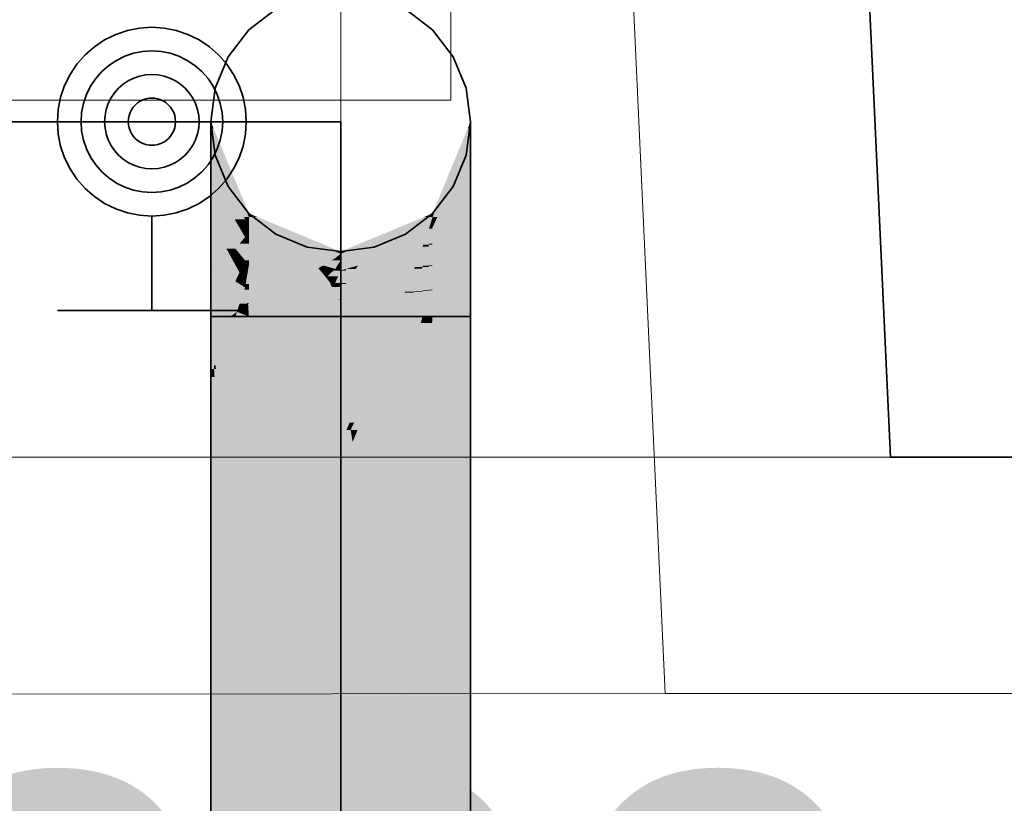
# Model space of a CAD drawing. Extents: x -223 to 557, y -138 to 606.
# Tile 299 of 347: x 217.43 to 221.6, y 353.81 to 357.13. Entities that reach past the tile are written whole.
import ezdxf
from ezdxf.lldxf.tags import DXFTag

# ---------------------------------------------------------------- set-up
doc = ezdxf.new("R2010")
doc.units = 0
doc.layers.get('0').update_dxf_attribs({"lineweight": 35})
for name, color, linetype, lineweight in [('0-Shading', 7, 'Continuous', 35), ('5_EG-AUSBAU', 7, 'Continuous', 25), ('5_EG-BESTAND', 7, 'Continuous', 25), ('5_EG-HLSE', 7, 'Continuous', 25), ('H_Heizkoerpertext', 7, 'Continuous', 35)]:
    doc.layers.add(name, color=color, linetype=linetype, lineweight=lineweight)
for name, color, linetype, lineweight, true_color in [('H_Heizkoerper', 1, 'Continuous', 35, 0xff0000), ('H_Vorlauf', 1, 'Continuous', 35, 0xff0000), ('H_Vorlauf_Beschriftung', 1, 'Continuous', 18, 0xff0000)]:
    doc.layers.add(name, color=color, linetype=linetype, lineweight=lineweight, true_color=true_color)
doc.styles.get("Standard").update_dxf_attribs({"font": 'arial.ttf'})
tags = doc.linetypes.add('ALL_S14', pattern=[0.002, 0.001, -0.001]).pattern_tags.tags
tags[6:7] = [DXFTag(74, 4), DXFTag(75, 0), DXFTag(340, '0'), DXFTag(46, 1.0), DXFTag(50, 0.0), DXFTag(44, 0.0), DXFTag(45, 0.0)]
tags[4:5] = [DXFTag(74, 4), DXFTag(75, 0), DXFTag(340, '0'), DXFTag(46, 1.0), DXFTag(50, 0.0), DXFTag(44, 0.0), DXFTag(45, 0.0)]
tags = doc.linetypes.add('PUNKT2_S9', pattern=[0.0005, 0, -0.0005]).pattern_tags.tags
tags[6:7] = [DXFTag(74, 4), DXFTag(75, 0), DXFTag(340, '0'), DXFTag(46, 1.0), DXFTag(50, 0.0), DXFTag(44, 0.0), DXFTag(45, 0.0)]
tags[4:5] = [DXFTag(74, 4), DXFTag(75, 0), DXFTag(340, '0'), DXFTag(46, 1.0), DXFTag(50, 0.0), DXFTag(44, 0.0), DXFTag(45, 0.0)]

# ---------------------------------------------------------------- blocks, each defined once
blk = doc.blocks.new('Shading-A07ALDTD1N', base_point=(303.9178, 301.6116))
at = {"layer": '0-Shading', "color": 16, "true_color": 0x850000}
for points in [[(218.2496, 356.6729), (218.238, 356.6729), (218.238, 356.701)], [(218.3927, 356.3121), (218.2496, 356.6729), (218.238, 356.6729)], [(218.3991, 356.3121), (218.3927, 356.3121), (218.2496, 356.6729)], [(219.1833, 356.3121), (219.1769, 356.3121), (219.338, 356.6729)], [(219.1769, 356.3121), (219.338, 356.6729), (219.3263, 356.6729)], [(219.338, 356.6729), (219.3263, 356.6729), (219.338, 356.701)], [(218.3991, 356.2973), (218.3991, 356.3121), (218.3927, 356.3121)], [(219.1769, 356.2973), (219.1833, 356.3121), (219.1769, 356.3121)]]:
    blk.add_solid(points, dxfattribs=at)
at = {"layer": '0-Shading', "color": 14, "true_color": 0x920000}
for points in [[(218.2733, 356.5905), (218.238, 356.5905), (218.238, 356.6729)], [(219.338, 356.5905), (219.3026, 356.5905), (219.338, 356.6729)], [(218.3782, 356.2973), (218.2733, 356.5905), (218.238, 356.5905)], [(218.3991, 356.2973), (218.3782, 356.2973), (218.2733, 356.5905)], [(219.1977, 356.2973), (219.1769, 356.2973), (219.338, 356.5905)], [(219.1769, 356.2973), (219.338, 356.5905), (219.3026, 356.5905)], [(218.3829, 356.2876), (218.3991, 356.2973), (218.3782, 356.2973)], [(218.3991, 356.2876), (218.3829, 356.2876), (218.3991, 356.2973)], [(219.1769, 356.2537), (219.1977, 356.2973), (219.1769, 356.2973)], [(218.3991, 356.2537), (218.3991, 356.2876), (218.3829, 356.2876)]]:
    blk.add_solid(points, dxfattribs=at)
at = {"layer": '0-Shading', "color": 14, "true_color": 0x9d0000}
for points in [[(218.3007, 356.4594), (218.238, 356.4594), (218.238, 356.5905)], [(219.338, 356.4594), (219.2753, 356.4594), (219.338, 356.5905)], [(218.3386, 356.2876), (218.3007, 356.4594), (218.238, 356.4594)], [(218.3829, 356.2876), (218.3386, 356.2876), (218.3007, 356.4594)], [(219.2175, 356.2537), (219.1769, 356.2537), (219.338, 356.4594)], [(219.1769, 356.2537), (219.338, 356.4594), (219.2753, 356.4594)], [(218.3416, 356.2824), (218.3829, 356.2876), (218.3386, 356.2876)], [(218.3853, 356.2824), (218.3416, 356.2824), (218.3829, 356.2876)], [(218.3585, 356.2537), (218.3853, 356.2824), (218.3416, 356.2824)], [(218.3991, 356.2537), (218.3585, 356.2537), (218.3853, 356.2824)], [(218.3829, 356.2121), (218.3991, 356.2537), (218.3585, 356.2537)], [(218.3991, 356.2121), (218.3829, 356.2121), (218.3991, 356.2537)], [(219.1769, 356.1844), (219.2175, 356.2537), (219.1769, 356.2537)], [(218.3991, 356.1844), (218.3991, 356.2121), (218.3829, 356.2121)]]:
    blk.add_solid(points, dxfattribs=at)
at = {"layer": '0-Shading', "color": 14, "true_color": 0xa60000}
for points in [[(218.3381, 356.2885), (218.238, 356.2885), (218.238, 356.4594)], [(219.338, 356.2885), (219.2379, 356.2885), (219.338, 356.4594)], [(218.2415, 356.2843), (218.3381, 356.2885), (218.238, 356.2885)], [(218.3405, 356.2843), (218.2415, 356.2843), (218.3381, 356.2885)], [(218.3416, 356.2824), (218.3405, 356.2843), (218.2415, 356.2843)], [(218.3416, 356.2824), (218.2431, 356.2824), (218.2415, 356.2843)], [(218.3013, 356.2121), (218.3416, 356.2824), (218.2431, 356.2824)], [(218.3829, 356.2121), (218.3013, 356.2121), (218.3416, 356.2824)], [(219.2517, 356.1844), (219.1769, 356.1844), (219.338, 356.2885)], [(219.1769, 356.1844), (219.338, 356.2885), (219.2379, 356.2885)], [(218.3416, 356.1634), (218.3829, 356.2121), (218.3013, 356.2121)], [(218.3943, 356.1634), (218.3416, 356.1634), (218.3991, 356.1844)], [(218.3416, 356.1634), (218.3991, 356.1844), (218.3595, 356.1844)], [(218.3991, 356.1844), (218.3595, 356.1844), (218.3829, 356.2121)], [(218.3991, 356.1136), (218.3829, 356.1136), (218.3991, 356.1844)], [(219.1769, 356.0941), (219.2517, 356.1844), (219.1769, 356.1844)], [(218.3829, 356.1136), (218.3943, 356.1634), (218.3416, 356.1634)], [(218.3991, 356.0941), (218.3991, 356.1136), (218.3829, 356.1136)]]:
    blk.add_solid(points, dxfattribs=at)
at = {"layer": '0-Shading', "color": 14, "true_color": 0x8e0000}
for points in [[(218.4349, 356.2973), (218.3991, 356.2973), (218.3991, 356.3121)], [(218.7645, 356.1511), (218.4349, 356.2973), (218.3991, 356.2973)], [(218.788, 356.1511), (218.7645, 356.1511), (218.4349, 356.2973)], [(218.8114, 356.1511), (218.788, 356.1511), (219.1769, 356.2973)], [(218.788, 356.1511), (219.1769, 356.2973), (219.141, 356.2973)], [(219.1769, 356.2973), (219.141, 356.2973), (219.1769, 356.3121)], [(218.788, 356.1417), (218.788, 356.1511), (218.7645, 356.1511)], [(218.788, 356.1417), (218.8114, 356.1511), (218.788, 356.1511)]]:
    blk.add_solid(points, dxfattribs=at)
at = {"layer": '0-Shading', "color": 14, "true_color": 0xac0000}
for points in [[(218.5079, 356.2537), (218.3991, 356.2537), (218.3991, 356.2973)], [(219.1622, 356.2485), (219.0549, 356.2485), (219.1769, 356.2973)], [(219.1769, 356.2537), (219.1638, 356.2537), (219.1769, 356.2973)], [(218.2413, 356.2846), (218.238, 356.2846), (218.238, 356.2885)], [(218.2415, 356.2843), (218.2413, 356.2846), (218.238, 356.2846)], [(218.315, 356.1432), (218.238, 356.1432), (218.238, 356.2846)], [(218.2415, 356.2843), (218.2381, 356.2843), (218.238, 356.2846)], [(218.304, 356.1634), (218.2415, 356.2843), (218.2381, 356.2843)], [(218.3416, 356.1634), (218.304, 356.1634), (218.2415, 356.2843)], [(219.338, 356.0941), (219.1769, 356.0941), (219.338, 356.2885)], [(218.7114, 356.1417), (218.5079, 356.2537), (218.3991, 356.2537)], [(218.788, 356.1417), (218.7114, 356.1417), (218.5079, 356.2537)], [(218.8646, 356.1417), (218.788, 356.1417), (219.1622, 356.2485)], [(218.788, 356.1417), (219.1622, 356.2485), (219.0549, 356.2485)], [(219.1622, 356.2485), (219.1769, 356.2537), (219.1638, 356.2537)], [(218.2444, 356.0896), (218.238, 356.0896), (218.315, 356.1432)], [(218.238, 356.0896), (218.315, 356.1432), (218.238, 356.1432)], [(218.3454, 356.0874), (218.2415, 356.0874), (218.315, 356.1432)], [(218.315, 356.1432), (218.3416, 356.1634), (218.304, 356.1634)], [(218.3584, 356.1432), (218.315, 356.1432), (218.3416, 356.1634)], [(218.3311, 356.1136), (218.3584, 356.1432), (218.315, 356.1432)], [(218.3829, 356.1136), (218.3311, 356.1136), (218.3584, 356.1432)], [(218.7645, 356.1226), (218.788, 356.1417), (218.7114, 356.1417)], [(218.788, 356.1226), (218.7645, 356.1226), (218.788, 356.1417)], [(218.788, 356.1142), (218.8646, 356.1417), (218.788, 356.1417)], [(218.2415, 356.0874), (218.2444, 356.0896), (218.238, 356.0896)], [(218.3591, 356.0623), (218.3829, 356.1136), (218.3311, 356.1136)], [(218.3936, 356.0623), (218.3591, 356.0623), (218.3991, 356.0941)], [(218.3591, 356.0623), (218.3991, 356.0941), (218.3738, 356.0941)], [(218.3991, 356.0941), (218.3738, 356.0941), (218.3829, 356.1136)], [(218.3991, 356.014), (218.3854, 356.014), (218.3991, 356.0941)], [(218.788, 356.1142), (218.788, 356.1226), (218.7645, 356.1226)], [(219.338, 356.0896), (219.1769, 356.0896), (219.338, 356.0941)], [(219.1769, 356.0896), (219.338, 356.0941), (219.1769, 356.0941)], [(219.1769, 355.9889), (219.338, 356.0896), (219.1769, 356.0896)], [(218.2816, 356.0623), (218.3454, 356.0874), (218.2415, 356.0874)], [(218.3591, 356.0623), (218.2816, 356.0623), (218.3454, 356.0874)], [(218.3416, 356.0248), (218.3591, 356.0623), (218.2816, 356.0623)], [(218.3795, 356.0248), (218.3416, 356.0248), (218.3591, 356.0623)], [(218.3854, 356.014), (218.3936, 356.0623), (218.3591, 356.0623)], [(218.3589, 356.014), (218.3795, 356.0248), (218.3416, 356.0248)], [(218.3854, 356.014), (218.3589, 356.014), (218.3795, 356.0248)], [(218.3829, 355.999), (218.3854, 356.014), (218.3589, 356.014)], [(218.3936, 355.999), (218.3829, 355.999), (218.3854, 356.014)], [(218.3991, 355.9889), (218.3991, 356.014), (218.3854, 356.014)], [(218.3991, 355.9889), (218.3936, 355.999), (218.3829, 355.999)]]:
    blk.add_solid(points, dxfattribs=at)
at = {"layer": '0-Shading', "color": 12, "true_color": 0xc70000}
for points in [[(218.5923, 356.1844), (218.3991, 356.1844), (218.3991, 356.2537)], [(219.135, 356.1721), (218.9495, 356.1721), (219.1622, 356.2485)], [(219.1622, 356.1801), (219.1379, 356.1801), (219.1758, 356.2485)], [(219.1379, 356.1801), (219.1758, 356.2485), (219.1622, 356.2485)], [(219.1758, 356.2485), (219.1622, 356.2485), (219.1769, 356.2537)], [(219.1769, 356.1844), (219.1631, 356.1844), (219.1769, 356.2537)], [(218.61, 356.1226), (218.5923, 356.1844), (218.3991, 356.1844)], [(218.7645, 356.1226), (218.61, 356.1226), (218.5923, 356.1844)], [(219.1317, 356.1712), (218.9467, 356.1712), (219.135, 356.1721)], [(218.9467, 356.1712), (219.135, 356.1721), (218.9495, 356.1721)], [(219.135, 356.1721), (219.1622, 356.1801), (219.1379, 356.1801)], [(219.1622, 356.1801), (219.1769, 356.1844), (219.1631, 356.1844)], [(218.8855, 356.1142), (218.788, 356.1142), (218.9467, 356.1712)], [(218.8616, 356.0921), (219.1317, 356.1712), (218.9467, 356.1712)], [(218.7143, 356.0921), (218.7645, 356.1226), (218.61, 356.1226)], [(218.7739, 356.0921), (218.7143, 356.0921), (218.788, 356.1142)], [(218.7143, 356.0921), (218.788, 356.1142), (218.7507, 356.1142)], [(218.7645, 356.0774), (218.7739, 356.0921), (218.7143, 356.0921)], [(218.788, 356.1142), (218.7507, 356.1142), (218.7645, 356.1226)], [(218.788, 356.0774), (218.7645, 356.0774), (218.788, 356.1142)], [(218.8616, 356.0921), (218.788, 356.0921), (218.8855, 356.1142)], [(218.788, 356.0921), (218.8855, 356.1142), (218.788, 356.1142)], [(218.788, 356.0705), (218.8616, 356.0921), (218.788, 356.0921)], [(218.788, 356.0705), (218.788, 356.0774), (218.7645, 356.0774)]]:
    blk.add_solid(points, dxfattribs=at)
at = {"layer": '0-Shading', "color": 12, "true_color": 0xdd0000}
for points in [[(218.7074, 356.0941), (218.3991, 356.0941), (218.3991, 356.1844)], [(219.1044, 356.0921), (218.8616, 356.0921), (219.135, 356.1721)], [(219.135, 356.0854), (219.1018, 356.0854), (219.1599, 356.1721)], [(219.1018, 356.0854), (219.1599, 356.1721), (219.135, 356.1721)], [(219.1599, 356.1721), (219.135, 356.1721), (219.1622, 356.1801)], [(219.1622, 356.0911), (219.1367, 356.0911), (219.1762, 356.1801)], [(219.1367, 356.0911), (219.1762, 356.1801), (219.1622, 356.1801)], [(219.1762, 356.1801), (219.1622, 356.1801), (219.1769, 356.1844)], [(219.1769, 356.0941), (219.1627, 356.0941), (219.1769, 356.1844)], [(218.4088, 356.0921), (218.7074, 356.0941), (218.3991, 356.0941)], [(218.7143, 356.0921), (218.4088, 356.0921), (218.7074, 356.0941)], [(218.6292, 356.0464), (218.7143, 356.0921), (218.4088, 356.0921)], [(218.7186, 356.0807), (218.6931, 356.0807), (218.7143, 356.0921)], [(218.7645, 356.0774), (218.7199, 356.0774), (218.7143, 356.0921)], [(218.8516, 356.0774), (218.8114, 356.0774), (218.8616, 356.0921)], [(219.0989, 356.0779), (218.852, 356.0779), (219.1044, 356.0921)], [(218.852, 356.0779), (219.1044, 356.0921), (218.8616, 356.0921)], [(219.135, 356.0854), (219.1622, 356.0911), (219.1367, 356.0911)], [(219.1622, 356.0911), (219.1769, 356.0941), (219.1627, 356.0941)], [(218.7214, 356.0464), (218.6292, 356.0464), (218.6931, 356.0807)], [(218.7219, 356.0458), (218.7186, 356.0807), (218.6931, 356.0807)], [(218.7318, 356.0458), (218.7219, 356.0458), (218.7186, 356.0807)], [(218.7318, 356.0458), (218.7645, 356.0774), (218.7199, 356.0774)], [(218.7318, 356.0458), (218.788, 356.0705), (218.7574, 356.0705)], [(218.7768, 356.0458), (218.7318, 356.0458), (218.788, 356.0705)], [(218.788, 356.0705), (218.7574, 356.0705), (218.7645, 356.0774)], [(218.788, 356.0184), (218.7645, 356.0184), (218.788, 356.0705)], [(218.8089, 356.0705), (218.788, 356.0705), (218.8114, 356.0774)], [(218.788, 356.0135), (218.8089, 356.0705), (218.788, 356.0705)], [(218.8114, 356.0184), (218.7897, 356.0184), (218.8516, 356.0774)], [(218.7897, 356.0184), (218.8516, 356.0774), (218.8114, 356.0774)], [(218.8114, 356.0184), (219.0989, 356.0779), (218.852, 356.0779)], [(219.0989, 356.0779), (219.135, 356.0854), (219.1018, 356.0854)], [(218.7403, 356.0234), (218.7214, 356.0464), (218.6292, 356.0464)], [(218.7263, 356.0404), (218.7318, 356.0458), (218.7219, 356.0458)], [(218.7339, 356.0404), (218.7263, 356.0404), (218.7318, 356.0458)], [(218.7403, 356.0234), (218.7339, 356.0404), (218.7263, 356.0404)], [(218.7403, 356.0234), (218.7768, 356.0458), (218.7318, 356.0458)], [(218.7668, 356.0234), (218.7403, 356.0234), (218.7768, 356.0458)], [(218.7645, 356.0184), (218.7668, 356.0234), (218.7403, 356.0234)], [(218.788, 356.0135), (218.788, 356.0184), (218.7645, 356.0184)], [(218.788, 356.0135), (218.8114, 356.0184), (218.7897, 356.0184)]]:
    blk.add_solid(points, dxfattribs=at)
at = {"layer": '0-Shading', "color": 14, "true_color": 0xb00000}
for points in [[(218.2415, 356.0874), (218.238, 356.0874), (218.238, 356.0896)], [(219.1769, 355.9889), (219.338, 355.9889), (219.338, 356.0896)], [(218.238, 356.0853), (218.2415, 356.0874), (218.238, 356.0874)], [(218.2414, 356.0853), (218.238, 356.0853), (218.2415, 356.0874)], [(218.238, 355.876), (218.2414, 356.0853), (218.238, 356.0853)], [(218.3416, 356.0248), (218.2404, 356.0248), (218.2415, 356.0874)], [(218.2426, 355.8777), (218.238, 355.8777), (218.3416, 356.0248)], [(218.238, 355.8777), (218.3416, 356.0248), (218.2404, 356.0248)], [(218.3829, 355.999), (218.3243, 355.999), (218.3416, 356.0248)], [(218.3557, 355.9181), (218.2698, 355.9181), (218.3829, 355.999)], [(218.2698, 355.9181), (218.3829, 355.999), (218.3243, 355.999)], [(218.3907, 355.9305), (218.3599, 355.9305), (218.3991, 355.9889)], [(218.3599, 355.9305), (218.3991, 355.9889), (218.3795, 355.9889)], [(218.3991, 355.9889), (218.3795, 355.9889), (218.3829, 355.999)], [(218.3991, 355.9335), (218.3911, 355.9335), (218.3991, 355.9889)], [(219.1769, 355.876), (219.338, 355.876), (219.1769, 355.9889)], [(219.338, 355.876), (219.1769, 355.9889), (219.338, 355.9889)], [(218.3482, 355.8957), (218.3978, 355.8957), (218.3954, 355.9308)], [(218.3557, 355.9181), (218.3907, 355.9305), (218.3599, 355.9305)], [(218.3783, 355.9181), (218.3557, 355.9181), (218.3902, 355.9269)], [(218.3557, 355.9181), (218.3902, 355.9269), (218.3805, 355.9269)], [(218.3902, 355.9269), (218.3805, 355.9269), (218.3907, 355.9305)], [(218.3902, 355.9269), (218.395, 355.9305), (218.3907, 355.9305)], [(218.395, 355.9305), (218.3907, 355.9305), (218.3991, 355.9335)], [(218.3907, 355.9305), (218.3991, 355.9335), (218.3911, 355.9335)], [(218.3991, 355.9308), (218.3954, 355.9308), (218.3991, 355.9335)], [(218.3991, 355.876), (218.3991, 355.9308), (218.3954, 355.9308)], [(218.2415, 355.876), (218.3219, 355.876), (218.2948, 355.8957)], [(218.2459, 355.8777), (218.2426, 355.8777), (218.3557, 355.9181)], [(218.2426, 355.8777), (218.3557, 355.9181), (218.2698, 355.9181)], [(218.2948, 355.8957), (218.3482, 355.8957), (218.3557, 355.9181)], [(218.3219, 355.876), (218.2948, 355.8957), (218.3482, 355.8957)], [(218.3219, 355.876), (218.3416, 355.876), (218.3482, 355.8957)], [(218.3416, 355.876), (218.3991, 355.876), (218.3482, 355.8957)], [(218.3482, 355.8957), (218.3783, 355.9181), (218.3557, 355.9181)], [(218.3991, 355.876), (218.3482, 355.8957), (218.3978, 355.8957)], [(218.238, 355.876), (218.2415, 355.876), (218.2426, 355.8777)], [(218.238, 355.876), (218.2426, 355.8777), (218.238, 355.8777)], [(218.2382, 355.8717), (218.2415, 355.876), (218.238, 355.876)], [(218.2382, 355.8717), (218.238, 355.8717), (218.238, 355.876)], [(218.238, 355.8714), (218.2382, 355.8717), (218.238, 355.8717)], [(218.2383, 355.8714), (218.238, 355.8714), (218.2382, 355.8717)], [(218.2415, 355.8172), (218.238, 355.8172), (218.2383, 355.8714)], [(218.238, 355.8172), (218.2383, 355.8714), (218.238, 355.8714)], [(218.316, 355.8717), (218.2382, 355.8717), (218.3219, 355.876)], [(218.2382, 355.8717), (218.3219, 355.876), (218.2415, 355.876)], [(218.2415, 355.8172), (218.316, 355.8717), (218.2382, 355.8717)], [(218.2415, 355.876), (218.2459, 355.8777), (218.2426, 355.8777)], [(218.3179, 355.8172), (218.2415, 355.8172), (218.3416, 355.876)], [(218.2415, 355.8172), (218.3416, 355.876), (218.3219, 355.876)], [(218.3991, 355.6687), (218.2578, 355.6687), (218.3991, 355.876)], [(218.2578, 355.6687), (218.3991, 355.876), (218.3416, 355.876)], [(219.338, 353.7171), (219.338, 355.876), (219.1769, 355.876)], [(219.1769, 353.7171), (219.338, 353.7171), (219.1769, 355.876)], [(218.238, 355.8146), (218.2415, 355.8172), (218.238, 355.8172)], [(218.2417, 355.8146), (218.238, 355.8146), (218.2415, 355.8172)], [(218.2515, 355.6531), (218.238, 355.6531), (218.2417, 355.8146)], [(218.238, 355.6531), (218.2417, 355.8146), (218.238, 355.8146)], [(218.2578, 355.6687), (218.2505, 355.6687), (218.2415, 355.8172)], [(218.2578, 355.6687), (218.3179, 355.8172), (218.2415, 355.8172)], [(218.238, 355.6198), (218.2515, 355.6531), (218.238, 355.6531)], [(218.2535, 355.6198), (218.238, 355.6198), (218.2515, 355.6531)], [(218.2515, 355.6531), (218.2578, 355.6687), (218.2505, 355.6687)], [(218.2595, 355.6531), (218.2515, 355.6531), (218.2578, 355.6687)], [(218.3287, 354.3769), (218.2595, 355.6531), (218.2515, 355.6531)], [(218.3991, 354.3769), (218.3991, 355.6687), (218.2578, 355.6687)], [(218.3991, 354.3769), (218.3287, 354.3769), (218.2595, 355.6531)], [(218.3387, 354.2119), (218.238, 354.2119), (218.2535, 355.6198)], [(218.238, 354.2119), (218.2535, 355.6198), (218.238, 355.6198)], [(218.3387, 354.2119), (218.3991, 354.3769), (218.3287, 354.3769)], [(218.3991, 354.2119), (218.3387, 354.2119), (218.3991, 354.3769)], [(218.238, 353.9368), (218.3387, 354.2119), (218.238, 354.2119)], [(218.3553, 353.9368), (218.238, 353.9368), (218.3387, 354.2119)], [(218.3991, 353.2143), (218.3991, 354.2119), (218.3387, 354.2119)], [(218.3686, 353.7171), (218.238, 353.7171), (218.3553, 353.9368)], [(218.238, 353.7171), (218.3553, 353.9368), (218.238, 353.9368)]]:
    blk.add_solid(points, dxfattribs=at)
at = {"layer": '0-Shading', "color": 1, "true_color": 0xec0000}
for points in [[(218.6292, 356.0464), (218.3991, 356.0464), (218.3991, 356.0941)], [(219.1608, 356.0854), (219.135, 356.0854), (219.1622, 356.0911)], [(219.1622, 355.9873), (219.1358, 355.9873), (219.1765, 356.0911)], [(219.1358, 355.9873), (219.1765, 356.0911), (219.1622, 356.0911)], [(219.1765, 356.0911), (219.1622, 356.0911), (219.1769, 356.0941)], [(219.1769, 355.9889), (219.1624, 355.9889), (219.1769, 356.0941)], [(219.075, 356.0184), (218.8114, 356.0184), (219.0989, 356.0779)], [(219.0989, 355.9806), (219.0599, 355.9806), (219.1325, 356.0779)], [(219.0599, 355.9806), (219.1325, 356.0779), (219.0989, 356.0779)], [(219.1325, 356.0779), (219.0989, 356.0779), (219.135, 356.0854)], [(219.135, 355.9844), (219.1003, 355.9844), (219.1608, 356.0854)], [(219.1003, 355.9844), (219.1608, 356.0854), (219.135, 356.0854)], [(218.5142, 355.9889), (218.3991, 355.9889), (218.6292, 356.0464)], [(218.3991, 355.9889), (218.6292, 356.0464), (218.3991, 356.0464)], [(218.7618, 355.9788), (218.4939, 355.9788), (218.7403, 356.0234)], [(218.4939, 355.9788), (218.7403, 356.0234), (218.5832, 356.0234)], [(218.7403, 356.0234), (218.5832, 356.0234), (218.6292, 356.0464)], [(218.7645, 356.0184), (218.7427, 356.0184), (218.7403, 356.0234)], [(218.751, 356.0013), (218.7645, 356.0184), (218.7427, 356.0184)], [(218.751, 356.0013), (218.788, 356.0135), (218.7607, 356.0135)], [(218.788, 356.0013), (218.751, 356.0013), (218.788, 356.0135)], [(218.788, 356.0135), (218.7607, 356.0135), (218.7645, 356.0184)], [(218.8098, 356.0135), (218.788, 356.0135), (218.8114, 356.0184)], [(218.788, 355.9472), (218.8098, 356.0135), (218.788, 356.0135)], [(219.0581, 355.9762), (218.7975, 355.9762), (219.075, 356.0184)], [(218.7975, 355.9762), (219.075, 356.0184), (218.8114, 356.0184)], [(218.4939, 355.9788), (218.5142, 355.9889), (218.3991, 355.9889)], [(218.7765, 355.9485), (218.7618, 355.9788), (218.4939, 355.9788)], [(218.7765, 355.9485), (218.788, 356.0013), (218.751, 356.0013)], [(218.788, 355.9485), (218.7765, 355.9485), (218.788, 356.0013)], [(218.788, 355.9472), (219.0581, 355.9762), (218.7975, 355.9762)], [(219.0581, 355.9762), (219.0989, 355.9806), (219.0599, 355.9806)], [(219.0989, 355.9806), (219.135, 355.9844), (219.1003, 355.9844)], [(219.135, 355.9844), (219.1622, 355.9873), (219.1358, 355.9873)], [(219.1622, 355.9873), (219.1769, 355.9889), (219.1624, 355.9889)], [(218.788, 355.9472), (218.788, 355.9485), (218.7765, 355.9485)]]:
    blk.add_solid(points, dxfattribs=at)
at = {"layer": '0-Shading', "color": 1, "true_color": 0xf40000}
for points in [[(218.4939, 355.9788), (218.3991, 355.9788), (218.3991, 355.9889)], [(218.3991, 355.9335), (218.4939, 355.9788), (218.3991, 355.9788)], [(218.7765, 355.9485), (218.4303, 355.9485), (218.4939, 355.9788)], [(218.788, 355.9472), (219.046, 355.9472), (219.0581, 355.9762)], [(219.0164, 355.876), (219.0581, 355.876), (219.0581, 355.9762)], [(219.0581, 355.9762), (219.0972, 355.9762), (219.0989, 355.9806)], [(219.0581, 355.876), (219.0989, 355.876), (219.0989, 355.9806)], [(219.0581, 355.876), (219.0581, 355.9762), (219.0972, 355.9762)], [(219.0989, 355.9806), (219.1337, 355.9806), (219.135, 355.9844)], [(219.0989, 355.876), (219.135, 355.876), (219.135, 355.9844)], [(219.0989, 355.876), (219.0989, 355.9806), (219.1337, 355.9806)], [(219.135, 355.9844), (219.1615, 355.9844), (219.1622, 355.9873)], [(219.135, 355.876), (219.1622, 355.876), (219.1622, 355.9873)], [(219.135, 355.876), (219.135, 355.9844), (219.1615, 355.9844)], [(219.1622, 355.9873), (219.1767, 355.9873), (219.1769, 355.9889)], [(219.1622, 355.876), (219.1769, 355.876), (219.1769, 355.9889)], [(219.1622, 355.876), (219.1622, 355.9873), (219.1767, 355.9873)], [(218.7788, 355.9335), (218.3991, 355.9335), (218.7765, 355.9485)], [(218.3991, 355.9335), (218.7765, 355.9485), (218.4303, 355.9485)], [(218.788, 355.876), (218.7788, 355.9335), (218.3991, 355.9335)], [(218.3991, 355.876), (218.788, 355.876), (218.3991, 355.9335)], [(218.788, 355.9472), (218.7767, 355.9472), (218.7765, 355.9485)], [(218.788, 355.876), (218.788, 355.9472), (218.7767, 355.9472)], [(218.788, 355.876), (219.0164, 355.876), (218.788, 355.9472)], [(219.0164, 355.876), (218.788, 355.9472), (219.046, 355.9472)]]:
    blk.add_solid(points, dxfattribs=at)
at = {"layer": '0-Shading', "color": 1, "true_color": 0xf50000}
for points in [[(218.788, 355.337), (218.3991, 355.337), (218.788, 355.876)], [(218.3991, 355.337), (218.788, 355.876), (218.3991, 355.876)], [(218.788, 355.337), (219.0164, 355.876), (218.788, 355.876)], [(218.8444, 355.4255), (218.8255, 355.4255), (219.0581, 355.876)], [(218.8255, 355.4255), (219.0581, 355.876), (219.0164, 355.876)], [(218.8988, 355.4906), (218.8753, 355.4906), (219.0581, 355.876)], [(219.0999, 354.7067), (218.9397, 354.7067), (219.1751, 355.8485)], [(218.9397, 354.7067), (219.1751, 355.8485), (219.157, 355.8485)], [(219.0167, 355.654), (218.9663, 355.654), (219.0989, 355.876)], [(218.9663, 355.654), (219.0989, 355.876), (219.0581, 355.876)], [(219.1769, 353.9939), (219.053, 353.9939), (219.1769, 355.876)], [(219.1061, 355.778), (219.0626, 355.778), (219.135, 355.876)], [(219.0626, 355.778), (219.135, 355.876), (219.0989, 355.876)], [(219.1061, 355.778), (219.157, 355.8485), (219.1269, 355.8485)], [(219.1436, 355.778), (219.1061, 355.778), (219.157, 355.8485)], [(219.157, 355.8485), (219.1269, 355.8485), (219.1622, 355.876)], [(219.1269, 355.8485), (219.1622, 355.876), (219.135, 355.876)], [(219.157, 355.8485), (219.1769, 355.876), (219.1622, 355.876)], [(219.1751, 355.8485), (219.157, 355.8485), (219.1769, 355.876)], [(219.0024, 355.0359), (218.8874, 355.0359), (219.1436, 355.778)], [(218.8874, 355.0359), (219.1436, 355.778), (219.1061, 355.778)], [(219.0167, 355.654), (219.1061, 355.778), (219.0626, 355.778)], [(219.0696, 355.654), (219.0167, 355.654), (219.1061, 355.778)], [(218.9429, 355.2242), (218.8575, 355.2242), (219.0696, 355.654)], [(218.8575, 355.2242), (219.0696, 355.654), (219.0167, 355.654)], [(218.8988, 355.4906), (219.0167, 355.654), (218.9663, 355.654)], [(218.9561, 355.4906), (218.8988, 355.4906), (219.0167, 355.654)], [(218.8302, 355.3956), (218.8988, 355.4906), (218.8753, 355.4906)], [(218.8595, 355.3956), (218.8302, 355.3956), (218.8988, 355.4906)], [(218.902, 355.3445), (218.8383, 355.3445), (218.9561, 355.4906)], [(218.8383, 355.3445), (218.9561, 355.4906), (218.8988, 355.4906)], [(218.8302, 355.3956), (218.8128, 355.3956), (218.8255, 355.4255)], [(218.8302, 355.3956), (218.8444, 355.4255), (218.8255, 355.4255)], [(218.788, 355.337), (218.8395, 355.337), (218.8302, 355.3956)], [(218.788, 355.337), (218.8302, 355.3956), (218.8128, 355.3956)], [(218.8383, 355.3445), (218.8595, 355.3956), (218.8302, 355.3956)], [(218.8575, 355.2242), (218.902, 355.3445), (218.8383, 355.3445)], [(218.3991, 354.3769), (218.788, 355.337), (218.3991, 355.337)], [(218.788, 355.0403), (218.6678, 355.0403), (218.788, 355.337)], [(218.788, 353.2143), (219.1769, 353.2143), (218.788, 355.337)], [(219.1769, 353.2143), (218.788, 355.337), (218.8395, 355.337)], [(218.8874, 355.0359), (218.9429, 355.2242), (218.8575, 355.2242)], [(218.3991, 354.3769), (218.7114, 354.3769), (218.6678, 355.0403)], [(218.788, 353.2143), (218.788, 355.0403), (218.6678, 355.0403)], [(218.9397, 354.7067), (219.0024, 355.0359), (218.8874, 355.0359)], [(219.053, 353.9939), (219.0999, 354.7067), (218.9397, 354.7067)], [(218.3991, 353.2143), (218.788, 353.2143), (218.3991, 354.3769)], [(218.788, 353.2143), (218.3991, 354.3769), (218.7114, 354.3769)], [(219.1769, 353.2143), (219.1769, 353.9939), (219.053, 353.9939)]]:
    blk.add_solid(points, dxfattribs=at)
blk = doc.blocks.new('Referenz-A07ALDUO1N', base_point=(-167.6747, -99.33))
at = {"layer": '5_EG-AUSBAU', "color": 0, "lineweight": 13}
for p, q in [((219.8833, 360.3137), (220.1629, 354.2794)), ((220.1629, 354.2794), (198.2989, 354.2588)), ((220.1629, 354.2794), (263.0074, 354.2794))]:
    blk.add_line(p, q, dxfattribs=at)
at = {"layer": '5_EG-BESTAND', "color": 0, "lineweight": 35}
for p, q in [((221.1177, 355.2794), (220.7842, 362.4724)), ((262.0525, 355.2794), (221.1177, 355.2794))]:
    blk.add_line(p, q, dxfattribs=at)
at = {"layer": '5_EG-BESTAND', "color": 0, "linetype": 'PUNKT2_S9', "lineweight": 13, "ltscale": 0.13}
blk.add_line((197.3794, 355.2794), (221.1275, 355.2794), dxfattribs=at)
at = {"layer": '5_EG-HLSE', "color": 0, "linetype": 'ALL_S14', "lineweight": 13, "ltscale": 0.13}
for p, q in [((219.2539, 358.7915), (219.2539, 356.7915)), ((219.2539, 356.7915), (199.2539, 356.7915)), ((219.2539, 356.7915), (219.2539, 356.7915))]:
    blk.add_line(p, q, dxfattribs=at)
blk = doc.blocks.new('Heizkörper-A07ALDV01N', base_point=(190.4813, 350.2574))
at = {"layer": 'H_Vorlauf', "color": 0, "linetype": 'ByBlock', "lineweight": -2, "ltscale": 0.35}
for p, q in [((217.9357, 357.0976), (217.8844, 357.0874)), ((217.9879, 357.101), (217.9357, 357.0976)), ((218.0402, 357.0976), (217.9879, 357.101)), ((218.0915, 357.0874), (218.0402, 357.0976)), ((217.8349, 357.0705), (217.7879, 357.0474)), ((217.8844, 357.0874), (217.8349, 357.0705)), ((218.141, 357.0706), (218.0915, 357.0874)), ((218.1879, 357.0474), (218.141, 357.0706)), ((217.7444, 357.0183), (217.7051, 356.9838)), ((217.7879, 357.0474), (217.7444, 357.0183)), ((218.2315, 357.0184), (218.1879, 357.0474)), ((218.2708, 356.9839), (218.2315, 357.0184)), ((217.7051, 356.9838), (217.6706, 356.9445)), ((217.8731, 356.9782), (217.838, 356.9608)), ((217.9103, 356.9908), (217.8731, 356.9782)), ((217.9488, 356.9984), (217.9103, 356.9908)), ((217.9879, 357.001), (217.9488, 356.9984)), ((218.0271, 356.9984), (217.9879, 357.001)), ((218.0656, 356.9908), (218.0271, 356.9984)), ((218.1028, 356.9782), (218.0656, 356.9908)), ((218.138, 356.9608), (218.1028, 356.9782)), ((218.3053, 356.9445), (218.2708, 356.9839)), ((217.6706, 356.9445), (217.6415, 356.901)), ((217.8053, 356.939), (217.7758, 356.9131)), ((217.838, 356.9608), (217.8053, 356.939)), ((218.1706, 356.939), (218.138, 356.9608)), ((218.2001, 356.9131), (218.1706, 356.939)), ((218.3344, 356.901), (218.3053, 356.9445)), ((217.6415, 356.901), (217.6184, 356.854)), ((217.75, 356.8836), (217.7282, 356.851)), ((217.7758, 356.9131), (217.75, 356.8836)), ((217.9114, 356.8858), (217.888, 356.8742)), ((217.9362, 356.8942), (217.9114, 356.8858)), ((217.9619, 356.8993), (217.9362, 356.8942)), ((217.988, 356.901), (217.9619, 356.8993)), ((218.0141, 356.8993), (217.988, 356.901)), ((218.0397, 356.8942), (218.0141, 356.8993)), ((218.0645, 356.8858), (218.0397, 356.8942)), ((218.088, 356.8742), (218.0645, 356.8858)), ((218.226, 356.8836), (218.2001, 356.9131)), ((218.2478, 356.851), (218.226, 356.8836)), ((218.3575, 356.8541), (218.3344, 356.901)), ((217.6184, 356.854), (217.6016, 356.8045)), ((217.7282, 356.851), (217.7108, 356.8158)), ((217.8465, 356.8424), (217.8293, 356.8227)), ((217.8662, 356.8597), (217.8465, 356.8424)), ((217.888, 356.8742), (217.8662, 356.8597)), ((218.1097, 356.8597), (218.088, 356.8742)), ((218.1294, 356.8424), (218.1097, 356.8597)), ((218.1466, 356.8228), (218.1294, 356.8424)), ((218.2651, 356.8158), (218.2478, 356.851)), ((218.3743, 356.8046), (218.3575, 356.8541)), ((217.6016, 356.8045), (217.5914, 356.7532)), ((217.7108, 356.8158), (217.6982, 356.7786)), ((217.8148, 356.801), (217.8032, 356.7775)), ((217.8293, 356.8227), (217.8148, 356.801)), ((217.9621, 356.7976), (217.9497, 356.7934)), ((217.9749, 356.8001), (217.9621, 356.7976)), ((217.988, 356.801), (217.9749, 356.8001)), ((218.001, 356.8001), (217.988, 356.801)), ((218.0138, 356.7976), (218.001, 356.8001)), ((218.0262, 356.7934), (218.0138, 356.7976)), ((218.1612, 356.801), (218.1466, 356.8228)), ((218.1727, 356.7775), (218.1612, 356.801)), ((218.2777, 356.7787), (218.2651, 356.8158)), ((218.3845, 356.7532), (218.3743, 356.8046)), ((217.6982, 356.7786), (217.6905, 356.7401)), ((217.8032, 356.7775), (217.7948, 356.7527)), ((217.9086, 356.7619), (217.9014, 356.751)), ((217.9173, 356.7717), (217.9086, 356.7619)), ((217.9271, 356.7803), (217.9173, 356.7717)), ((217.938, 356.7876), (217.9271, 356.7803)), ((217.9497, 356.7934), (217.938, 356.7876)), ((218.038, 356.7876), (218.0262, 356.7934)), ((218.0488, 356.7803), (218.038, 356.7876)), ((218.0587, 356.7717), (218.0488, 356.7803)), ((218.0673, 356.7619), (218.0587, 356.7717)), ((218.0746, 356.751), (218.0673, 356.7619)), ((218.1812, 356.7528), (218.1727, 356.7775)), ((218.2854, 356.7402), (218.2777, 356.7787)), ((217.5914, 356.7532), (217.588, 356.701)), ((217.6905, 356.7401), (217.688, 356.701)), ((217.7897, 356.7271), (217.788, 356.701)), ((217.7948, 356.7527), (217.7897, 356.7271)), ((217.8914, 356.7269), (217.8888, 356.714)), ((217.8956, 356.7393), (217.8914, 356.7269)), ((217.9014, 356.751), (217.8956, 356.7393)), ((218.0804, 356.7393), (218.0746, 356.751)), ((218.0846, 356.7269), (218.0804, 356.7393)), ((218.0871, 356.7141), (218.0846, 356.7269)), ((218.1863, 356.7271), (218.1812, 356.7528)), ((218.188, 356.701), (218.1863, 356.7271)), ((218.288, 356.701), (218.2854, 356.7402)), ((218.388, 356.701), (218.3845, 356.7532)), ((217.188, 356.7009), (218.788, 356.701)), ((217.588, 356.701), (217.5914, 356.6488)), ((217.688, 356.701), (217.6905, 356.6618)), ((217.788, 356.701), (217.7897, 356.6749)), ((217.7897, 356.6749), (217.7948, 356.6492)), ((217.8888, 356.714), (217.888, 356.701)), ((217.888, 356.701), (217.8888, 356.6879)), ((217.8888, 356.6879), (217.8914, 356.6751)), ((217.8914, 356.6751), (217.8956, 356.6627)), ((218.0804, 356.6627), (218.0846, 356.6751)), ((218.0846, 356.6751), (218.0871, 356.688)), ((218.088, 356.701), (218.0871, 356.7141)), ((218.0871, 356.688), (218.088, 356.701)), ((218.1812, 356.6492), (218.1863, 356.6749)), ((218.1863, 356.6749), (218.188, 356.701)), ((218.2854, 356.6619), (218.288, 356.701)), ((218.3846, 356.6488), (218.388, 356.701)), ((217.5914, 356.6488), (217.6016, 356.5974)), ((217.6905, 356.6618), (217.6982, 356.6233)), ((217.7948, 356.6492), (217.8032, 356.6244)), ((217.8956, 356.6627), (217.9014, 356.651)), ((217.9014, 356.651), (217.9086, 356.6401)), ((217.9086, 356.6401), (217.9173, 356.6303)), ((218.0587, 356.6303), (218.0673, 356.6401)), ((218.0673, 356.6401), (218.0746, 356.651)), ((218.0746, 356.651), (218.0804, 356.6627)), ((218.1727, 356.6245), (218.1812, 356.6492)), ((218.2778, 356.6234), (218.2854, 356.6619)), ((218.3743, 356.5975), (218.3846, 356.6488)), ((217.6016, 356.5974), (217.6184, 356.5479)), ((217.6982, 356.6233), (217.7108, 356.5862)), ((217.8032, 356.6244), (217.8148, 356.601)), ((217.8148, 356.601), (217.8293, 356.5792)), ((217.9173, 356.6303), (217.9271, 356.6217)), ((217.9271, 356.6217), (217.938, 356.6144)), ((217.938, 356.6144), (217.9497, 356.6086)), ((217.9497, 356.6086), (217.9621, 356.6044)), ((217.9621, 356.6044), (217.9749, 356.6019)), ((217.9749, 356.6019), (217.988, 356.601)), ((217.988, 356.601), (218.001, 356.6019)), ((218.001, 356.6019), (218.0139, 356.6044)), ((218.0139, 356.6044), (218.0262, 356.6086)), ((218.0262, 356.6086), (218.038, 356.6144)), ((218.038, 356.6144), (218.0489, 356.6217)), ((218.0489, 356.6217), (218.0587, 356.6303)), ((218.1466, 356.5793), (218.1612, 356.601)), ((218.1612, 356.601), (218.1727, 356.6245)), ((218.2651, 356.5862), (218.2778, 356.6234)), ((218.3575, 356.5479), (218.3743, 356.5975)), ((217.6184, 356.5479), (217.6416, 356.501)), ((217.7108, 356.5862), (217.7282, 356.551)), ((217.7282, 356.551), (217.75, 356.5184)), ((217.8293, 356.5792), (217.8466, 356.5596)), ((217.8466, 356.5596), (217.8662, 356.5423)), ((218.1097, 356.5423), (218.1294, 356.5596)), ((218.1294, 356.5596), (218.1466, 356.5793)), ((218.226, 356.5184), (218.2478, 356.551)), ((218.2478, 356.551), (218.2651, 356.5862)), ((218.3344, 356.501), (218.3575, 356.5479)), ((217.75, 356.5184), (217.7759, 356.4889)), ((217.8662, 356.5423), (217.888, 356.5278)), ((217.888, 356.5278), (217.9114, 356.5162)), ((217.9114, 356.5162), (217.9362, 356.5078)), ((217.9362, 356.5078), (217.9619, 356.5027)), ((218.0141, 356.5027), (218.0397, 356.5078)), ((218.0397, 356.5078), (218.0645, 356.5162)), ((218.0645, 356.5162), (218.088, 356.5278)), ((218.088, 356.5278), (218.1097, 356.5423)), ((218.2001, 356.4889), (218.226, 356.5184)), ((217.6416, 356.501), (217.6706, 356.4575)), ((217.7759, 356.4889), (217.8054, 356.463)), ((217.9619, 356.5027), (217.988, 356.501)), ((217.988, 356.501), (218.0141, 356.5027)), ((218.1706, 356.463), (218.2001, 356.4889)), ((218.3053, 356.4575), (218.3344, 356.501)), ((217.6706, 356.4575), (217.7051, 356.4181)), ((217.8054, 356.463), (217.838, 356.4412)), ((217.838, 356.4412), (217.8732, 356.4238)), ((217.8732, 356.4238), (217.9103, 356.4112)), ((218.0656, 356.4112), (218.1028, 356.4238)), ((218.1028, 356.4238), (218.138, 356.4412)), ((218.138, 356.4412), (218.1706, 356.463)), ((218.2708, 356.4182), (218.3053, 356.4575)), ((217.7051, 356.4181), (217.7445, 356.3836)), ((217.7445, 356.3836), (217.788, 356.3546)), ((217.9103, 356.4112), (217.9488, 356.4036)), ((217.9488, 356.4036), (217.988, 356.401)), ((217.988, 356.401), (218.0271, 356.4036)), ((218.0271, 356.4036), (218.0656, 356.4112)), ((218.188, 356.3546), (218.2315, 356.3837)), ((218.2315, 356.3837), (218.2708, 356.4182)), ((217.788, 356.3546), (217.8349, 356.3314)), ((218.1411, 356.3315), (218.188, 356.3546)), ((217.8349, 356.3314), (217.8845, 356.3146)), ((217.8845, 356.3146), (217.9358, 356.3044)), ((217.9358, 356.3044), (217.988, 356.301)), ((217.988, 356.301), (218.0402, 356.3044)), ((217.988, 356.301), (217.988, 355.901)), ((218.0402, 356.3044), (218.0915, 356.3146)), ((218.0915, 356.3146), (218.1411, 356.3315)), ((218.388, 355.901), (217.588, 355.901))]:
    blk.add_line(p, q, dxfattribs=at)
at = {"layer": 'H_Heizkoerpertext', "linetype": 'ByBlock', "lineweight": -2, "ltscale": 0.35, "insert": (192.1568, 353.9327), "char_height": 2, "attachment_point": 1, "rotation": 0.0037}
blk.add_mtext('{\\W0.9;\\fArial;Radiavector ZRV 900 828 210}', dxfattribs=at)
blk = doc.blocks.new('Rohr - 1703-A07ALDW41N', base_point=(218.788, 352.3893))
at = {"color": 0, "linetype": 'ByBlock', "lineweight": -2, "ltscale": 0.35}
blk.add_line((218.788, 352.3893), (218.788, 356.701), dxfattribs=at)
blk = doc.blocks.new('Bauteilbeschriftung-A07ALDW61N', base_point=(200.0844, 352.3893))
at = {"color": 0, "linetype": 'ByBlock', "lineweight": -2, "ltscale": 0.18}
blk.add_line((218.788, 403.2028), (218.788, 352.3893), dxfattribs=at)
blk = doc.blocks.new('Geometrie-A07ALE0O1N', base_point=(218.238, 301.4785))
at = {"layer": 'H_Vorlauf', "lineweight": -2}
for p, q in [((218.513, 357.1774), (218.3991, 357.09)), ((218.3991, 357.09), (218.513, 357.1774)), ((219.1769, 357.09), (219.063, 357.1774)), ((219.063, 357.1774), (219.1769, 357.09)), ((218.3991, 357.09), (218.3117, 356.976)), ((218.3117, 356.976), (218.3991, 357.09)), ((219.2643, 356.976), (219.1769, 357.09)), ((219.1769, 357.09), (219.2643, 356.976)), ((218.3117, 356.976), (218.2567, 356.8434)), ((218.2567, 356.8434), (218.3117, 356.976)), ((219.3192, 356.8434), (219.2643, 356.976)), ((219.2643, 356.976), (219.3192, 356.8434)), ((218.2567, 356.8434), (218.238, 356.701)), ((218.238, 356.701), (218.2567, 356.8434)), ((219.338, 356.701), (219.3192, 356.8434)), ((219.3192, 356.8434), (219.338, 356.701)), ((218.238, 356.701), (218.2567, 356.5587)), ((218.238, 356.701), (218.238, 356.6729)), ((218.2567, 356.5587), (218.238, 356.701)), ((218.238, 356.6729), (218.238, 356.5905)), ((219.3192, 356.5587), (219.338, 356.701)), ((219.338, 356.701), (219.3192, 356.5587)), ((219.338, 356.701), (219.338, 356.6729)), ((219.338, 356.6729), (219.338, 356.5905)), ((218.238, 356.5905), (218.238, 356.4594)), ((219.338, 356.5905), (219.338, 356.4594)), ((218.2567, 356.5587), (218.3117, 356.426)), ((218.3117, 356.426), (218.2567, 356.5587)), ((219.2643, 356.426), (219.3192, 356.5587)), ((219.3192, 356.5587), (219.2643, 356.426)), ((218.238, 356.4594), (218.238, 356.2885)), ((218.3117, 356.426), (218.3991, 356.3121)), ((218.3991, 356.3121), (218.3117, 356.426)), ((219.1769, 356.3121), (219.2643, 356.426)), ((219.2643, 356.426), (219.1769, 356.3121)), ((219.338, 356.4594), (219.338, 356.2885)), ((218.3991, 356.3121), (218.513, 356.2247)), ((218.513, 356.2247), (218.3991, 356.3121)), ((219.063, 356.2247), (219.1769, 356.3121)), ((219.1769, 356.3121), (219.063, 356.2247)), ((218.238, 356.2885), (218.238, 356.0896)), ((219.338, 356.2885), (219.338, 356.0896)), ((218.513, 356.2247), (218.6456, 356.1698)), ((218.6456, 356.1698), (218.513, 356.2247)), ((218.9303, 356.1698), (219.063, 356.2247)), ((219.063, 356.2247), (218.9303, 356.1698)), ((218.6456, 356.1698), (218.788, 356.151)), ((218.788, 356.151), (218.6456, 356.1698)), ((218.788, 356.151), (218.9303, 356.1698)), ((218.9303, 356.1698), (218.788, 356.151)), ((218.238, 356.0896), (218.238, 355.876)), ((219.338, 356.0896), (219.338, 355.876)), ((218.2567, 355.876), (218.238, 355.876)), ((218.238, 355.876), (218.2567, 355.876)), ((218.238, 355.876), (218.238, 353.2143)), ((218.238, 355.876), (218.5602, 355.876)), ((218.3117, 355.876), (218.2567, 355.876)), ((218.2567, 355.876), (218.3117, 355.876)), ((218.3991, 355.876), (218.3117, 355.876)), ((218.3117, 355.876), (218.3991, 355.876)), ((218.513, 355.876), (218.3991, 355.876)), ((218.3991, 355.876), (218.513, 355.876)), ((218.6456, 355.876), (218.513, 355.876)), ((218.513, 355.876), (218.6456, 355.876)), ((218.5602, 355.876), (219.0158, 355.876)), ((218.788, 355.876), (218.6456, 355.876)), ((218.6456, 355.876), (218.788, 355.876)), ((218.788, 355.876), (218.9303, 355.876)), ((218.9303, 355.876), (218.788, 355.876)), ((218.9303, 355.876), (219.063, 355.876)), ((219.063, 355.876), (218.9303, 355.876)), ((219.0158, 355.876), (219.338, 355.876)), ((219.063, 355.876), (219.1769, 355.876)), ((219.1769, 355.876), (219.063, 355.876)), ((219.1769, 355.876), (219.2643, 355.876)), ((219.2643, 355.876), (219.1769, 355.876)), ((219.2643, 355.876), (219.3192, 355.876)), ((219.3192, 355.876), (219.2643, 355.876)), ((219.3192, 355.876), (219.338, 355.876)), ((219.338, 355.876), (219.3192, 355.876)), ((219.338, 353.2143), (219.338, 355.876))]:
    blk.add_line(p, q, dxfattribs=at)

msp = doc.modelspace()

# ---------------------------------------------------------------- block references
at = {"color": 251, "lineweight": 25, "ltscale": 0.25, "true_color": 0x585858}
msp.add_blockref('Referenz-A07ALDUO1N', (-167.6747, -99.33), dxfattribs=at)
at = {"linetype": 'Continuous', "ltscale": 0.35}
msp.add_blockref('Geometrie-A07ALE0O1N', (218.238, 301.4785), dxfattribs=at)
msp.add_blockref('Shading-A07ALDTD1N', (303.9178, 301.6116))
at = {"layer": 'H_Heizkoerper', "ltscale": 0.35}
msp.add_blockref('Heizkörper-A07ALDV01N', (190.4813, 350.2574), dxfattribs=at)
at = {"layer": 'H_Vorlauf', "ltscale": 0.35}
msp.add_blockref('Rohr - 1703-A07ALDW41N', (218.788, 352.3893), dxfattribs=at)
at = {"layer": 'H_Vorlauf_Beschriftung', "ltscale": 0.18}
msp.add_blockref('Bauteilbeschriftung-A07ALDW61N', (200.0844, 352.3893), dxfattribs=at)

doc.saveas('drawing.dxf')
